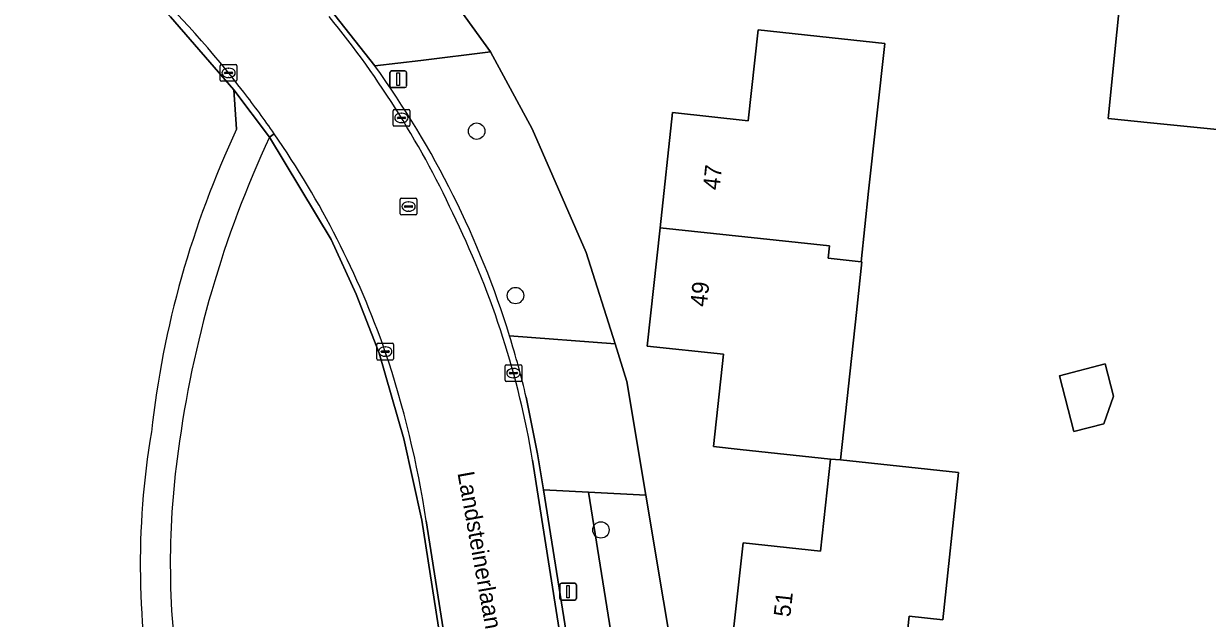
# Model space of a CAD drawing. Extents: x 162156 to 163172, y 378995 to 380779.
# Drawn here: x 162604.5 to 162675, y 380333.8 to 380369.2 of the extents above; entities that cross this region are included whole.
import ezdxf

# ---------------------------------------------------------------- set-up
doc = ezdxf.new("R2010")
doc.units = 0
for name, color, linetype in [('IMGEO_Berm_groen', 7, 'Continuous'), ('IMGEO_Boom', 7, 'Continuous'), ('IMGEO_Erf', 7, 'Continuous'), ('IMGEO_Groenvoorziening', 7, 'Continuous'), ('IMGEO_Kolk', 7, 'Continuous'), ('IMGEO_Lichtmast', 7, 'Continuous'), ('IMGEO_Naaldbos', 7, 'Continuous'), ('IMGEO_Openbare_ruimte_label', 7, 'Continuous'), ('IMGEO_Pand', 7, 'Continuous'), ('IMGEO_Pand_nummerreeks', 7, 'Continuous'), ('IMGEO_Rijbaan_lokaal_gesloten', 7, 'Continuous'), ('IMGEO_Rioolput', 7, 'Continuous'), ('IMGEO_Voetpad_halfverhard', 7, 'Continuous'), ('IMGEO_Voetpad_open', 7, 'Continuous')]:
    doc.layers.add(name, color=color, linetype=linetype)

msp = doc.modelspace()

# ---------------------------------------------------------------- linework, layer by layer
at = {"layer": 'IMGEO_Berm_groen'}
msp.add_lwpolyline([(162638.135, 380341.3), (162635.453, 380341.441), (162638.665, 380321.343), (162641.266, 380321.775)], close=True, dxfattribs=at)
at = {"layer": 'IMGEO_Boom'}
for centre in [(162631.474, 380362.838), (162633.792, 380353.035), (162638.883, 380339.056)]:
    msp.add_circle(centre, 0.489, dxfattribs=at)
at = {"layer": 'IMGEO_Erf'}
for points in [[(162676.623, 380362.843), (162671.648, 380363.336), (162669.135, 380363.585), (162670.157, 380373.909), (162672.142, 380373.712), (162672.513, 380377.454), (162672.862, 380380.979), (162670.872, 380381.176), (162671.89, 380391.451), (162671.922, 380391.769), (162669.046, 380392.065), (162669.364, 380395.28), (162667.452, 380395.47), (162668.526, 380406.308), (162672.02, 380405.962), (162676.995, 380405.469)], [(162627.512, 380374.217), (162632.3, 380367.569), (162634.789, 380362.981), (162638.007, 380355.595), (162639.724, 380350.164), (162640.435, 380347.913), (162641.57, 380341.12), (162644.707, 380322.347)], [(162646.62, 380331.493), (162647.357, 380338.293), (162651.973, 380337.793), (162652.17, 380339.613), (162652.566, 380343.271), (162647.186, 380343.854), (162645.595, 380344.026), (162646.192, 380349.53), (162641.646, 380350.022), (162642.409, 380357.068), (162643.155, 380363.948), (162647.669, 380363.459), (162648.256, 380368.88), (162653.227, 380368.341), (162655.803, 380368.062), (162654.848, 380359.25), (162654.393, 380355.053), (162654.448, 380355.047), (162654.12, 380352.023), (162653.168, 380343.235), (162660.211, 380342.472), (162659.261, 380333.696), (162657.27, 380333.911), (162656.892, 380330.426)]]:
    msp.add_lwpolyline(points, dxfattribs=at)
msp.add_lwpolyline([(162666.227, 380348.255), (162668.956, 380348.963), (162669.455, 380347.037), (162668.862, 380345.383), (162667.091, 380344.924)], close=True, dxfattribs=at)
at = {"layer": 'IMGEO_Groenvoorziening'}
for points in [[(162634.789, 380362.981), (162632.3, 380367.569), (162628.15, 380367.063), (162625.408, 380366.729)], [(162633.435, 380350.627), (162639.724, 380350.164), (162638.007, 380355.595), (162634.789, 380362.981)], [(162613.837, 380329.262), (162617.31, 380314.804), (162617.926, 380312.706), (162632.237, 380313.739), (162628.212, 380339.639), (162627.136, 380344.494), (162625.663, 380349.6), (162624.3, 380353.107), (162622.798, 380356.374), (162619.115, 380362.472)]]:
    msp.add_lwpolyline(points, dxfattribs=at)
msp.add_lwpolyline([(162641.57, 380341.12), (162638.135, 380341.3), (162641.266, 380321.775), (162644.707, 380322.347)], close=True, dxfattribs=at)
for centre, radius, start, end in [((162580.382, 380334.232), 55.528, 17.17332, 35.82007), ((162677.372, 380335.403), 64.239, 155.07841, 172.53426), ((162661.407, 380337.029), 48.2, 171.9844, 189.27314)]:
    msp.add_arc(centre, radius, start, end, dxfattribs=at)
at = {"layer": 'IMGEO_Kolk'}
for p, q in [((162616.18, 380365.887), (162616.18, 380366.739)), ((162616.255, 380366.813), (162617.107, 380366.813)), ((162616.668, 380366.593), (162616.693, 380366.593)), ((162617.181, 380366.739), (162617.181, 380365.887)), ((162617.107, 380365.813), (162616.255, 380365.813)), ((162616.439, 380366.307), (162616.439, 380366.319)), ((162616.877, 380366.27), (162616.479, 380366.27)), ((162616.482, 380366.356), (162616.88, 380366.356)), ((162616.691, 380366.033), (162616.666, 380366.033)), ((162616.923, 380366.319), (162616.923, 380366.307)), ((162626.488, 380363.201), (162626.488, 380364.053)), ((162626.563, 380364.127), (162627.415, 380364.127)), ((162626.79, 380363.67), (162627.188, 380363.67)), ((162626.976, 380363.907), (162627.001, 380363.907)), ((162627.489, 380364.053), (162627.489, 380363.201)), ((162627.415, 380363.127), (162626.563, 380363.127)), ((162626.747, 380363.621), (162626.747, 380363.633)), ((162627.185, 380363.584), (162626.787, 380363.584)), ((162626.999, 380363.347), (162626.974, 380363.347)), ((162627.231, 380363.633), (162627.231, 380363.621)), ((162625.523, 380349.264), (162625.523, 380350.116)), ((162625.598, 380350.19), (162626.45, 380350.19)), ((162625.782, 380349.684), (162625.782, 380349.696)), ((162626.22, 380349.647), (162625.822, 380349.647)), ((162625.825, 380349.733), (162626.223, 380349.733)), ((162626.011, 380349.97), (162626.036, 380349.97)), ((162626.266, 380349.696), (162626.266, 380349.684)), ((162626.524, 380350.116), (162626.524, 380349.264)), ((162626.45, 380349.19), (162625.598, 380349.19)), ((162626.034, 380349.41), (162626.009, 380349.41)), ((162633.244, 380348.91), (162634.096, 380348.91)), ((162633.169, 380347.984), (162633.169, 380348.836)), ((162633.428, 380348.404), (162633.428, 380348.416)), ((162633.866, 380348.367), (162633.468, 380348.367)), ((162633.471, 380348.453), (162633.869, 380348.453)), ((162633.657, 380348.69), (162633.682, 380348.69)), ((162633.912, 380348.416), (162633.912, 380348.404)), ((162634.17, 380348.836), (162634.17, 380347.984)), ((162634.096, 380347.91), (162633.244, 380347.91)), ((162633.68, 380348.13), (162633.655, 380348.13))]:
    msp.add_line(p, q, dxfattribs=at)
for points in [[(162616.18, 380365.887), (162616.18, 380366.739)], [(162616.255, 380366.813), (162617.107, 380366.813)], [(162617.181, 380366.739), (162617.181, 380365.887)], [(162617.107, 380365.813), (162616.255, 380365.813)], [(162626.488, 380363.201), (162626.488, 380364.053)], [(162626.563, 380364.127), (162627.415, 380364.127)], [(162627.489, 380364.053), (162627.489, 380363.201)], [(162627.415, 380363.127), (162626.563, 380363.127)], [(162625.523, 380349.264), (162625.523, 380350.116)], [(162625.598, 380350.19), (162626.45, 380350.19)], [(162626.524, 380350.116), (162626.524, 380349.264)], [(162626.45, 380349.19), (162625.598, 380349.19)], [(162633.244, 380348.91), (162634.096, 380348.91)], [(162633.169, 380347.984), (162633.169, 380348.836)], [(162634.17, 380348.836), (162634.17, 380347.984)], [(162634.096, 380347.91), (162633.244, 380347.91)]]:
    msp.add_lwpolyline(points, dxfattribs=at)
for centre, radius, start, end in [((162616.257, 380366.737), 0.0765, 91.55205, 178.44795), ((162616.257, 380366.737), 0.0765, 91.55205, 178.44795), ((162617.105, 380366.737), 0.0765, 1.55205, 88.44795), ((162617.105, 380366.737), 0.0765, 1.55205, 88.44795), ((162616.257, 380365.889), 0.0765, 181.55205, 268.44795), ((162616.257, 380365.889), 0.0765, 181.55205, 268.44795), ((162616.479, 380366.316), 0.0403, 85.87752, 175.75265), ((162616.476, 380366.306), 0.0366, 178.93798, 274.71019), ((162616.88, 380366.313), 0.043, 264.86636, 352.45326), ((162616.884, 380366.318), 0.0386, 1.73085, 96.63898), ((162617.105, 380365.889), 0.0765, 271.55205, 358.44795), ((162617.105, 380365.889), 0.0765, 271.55205, 358.44795), ((162626.565, 380364.051), 0.0765, 91.55205, 178.44795), ((162626.565, 380364.051), 0.0765, 91.55205, 178.44795), ((162626.787, 380363.63), 0.0403, 85.87752, 175.75265), ((162627.192, 380363.632), 0.0386, 1.73085, 96.63898), ((162627.413, 380364.051), 0.0765, 1.55205, 88.44795), ((162627.413, 380364.051), 0.0765, 1.55205, 88.44795), ((162626.565, 380363.203), 0.0765, 181.55205, 268.44795), ((162626.565, 380363.203), 0.0765, 181.55205, 268.44795), ((162626.784, 380363.62), 0.0366, 178.93798, 274.71019), ((162627.188, 380363.627), 0.043, 264.86636, 352.45326), ((162627.413, 380363.203), 0.0765, 271.55205, 358.44795), ((162627.413, 380363.203), 0.0765, 271.55205, 358.44795), ((162625.6, 380350.114), 0.0765, 91.55205, 178.44795), ((162625.6, 380350.114), 0.0765, 91.55205, 178.44795), ((162625.822, 380349.693), 0.0403, 85.87752, 175.75265), ((162625.819, 380349.683), 0.0366, 178.93798, 274.71019), ((162626.223, 380349.69), 0.043, 264.86636, 352.45326), ((162626.227, 380349.695), 0.0386, 1.73085, 96.63898), ((162626.448, 380350.114), 0.0765, 1.55205, 88.44795), ((162626.448, 380350.114), 0.0765, 1.55205, 88.44795), ((162625.6, 380349.266), 0.0765, 181.55205, 268.44795), ((162625.6, 380349.266), 0.0765, 181.55205, 268.44795), ((162626.448, 380349.266), 0.0765, 271.55205, 358.44795), ((162626.448, 380349.266), 0.0765, 271.55205, 358.44795), ((162633.246, 380348.834), 0.0765, 91.55205, 178.44795), ((162633.246, 380348.834), 0.0765, 91.55205, 178.44795), ((162634.094, 380348.834), 0.0765, 1.55205, 88.44795), ((162634.094, 380348.834), 0.0765, 1.55205, 88.44795), ((162633.468, 380348.413), 0.0403, 85.87752, 175.75265), ((162633.465, 380348.403), 0.0366, 178.93798, 274.71019), ((162633.869, 380348.41), 0.043, 264.86636, 352.45326), ((162633.873, 380348.415), 0.0386, 1.73085, 96.63898), ((162633.246, 380347.986), 0.0765, 181.55205, 268.44795), ((162633.246, 380347.986), 0.0765, 181.55205, 268.44795), ((162634.094, 380347.986), 0.0765, 271.55205, 358.44795), ((162634.094, 380347.986), 0.0765, 271.55205, 358.44795)]:
    msp.add_arc(centre, radius, start, end, dxfattribs=at)
for centre, major_axis, ratio, start_param, end_param in [((162616.667, 380366.313), (-0.387, 0.002), 0.722429, 4.712389, 7.853982), ((162616.692, 380366.313), (-0.39, 0.002), 0.717154, 1.570796, 4.712389), ((162626.975, 380363.627), (-0.387, 0.002), 0.722429, 4.712389, 7.853982), ((162627, 380363.627), (-0.39, 0.002), 0.717154, 1.570796, 4.712389), ((162626.01, 380349.69), (-0.387, 0.002), 0.722429, 4.712389, 7.853982), ((162626.035, 380349.69), (-0.39, 0.002), 0.717154, 1.570796, 4.712389), ((162633.656, 380348.41), (-0.387, 0.002), 0.722429, 4.712389, 7.853982), ((162633.681, 380348.41), (-0.39, 0.002), 0.717154, 1.570796, 4.712389)]:
    msp.add_ellipse(centre, major_axis=major_axis, ratio=ratio, start_param=start_param, end_param=end_param, dxfattribs=at)
at = {"layer": 'IMGEO_Lichtmast'}
for p, q in [((162626.304, 380365.535), (162626.304, 380366.335)), ((162626.304, 380366.335), (162626.304, 380365.535)), ((162626.404, 380366.435), (162627.194, 380366.435)), ((162627.194, 380366.435), (162626.404, 380366.435)), ((162627.294, 380366.335), (162627.294, 380365.535)), ((162627.294, 380365.535), (162627.294, 380366.335)), ((162627.194, 380365.435), (162626.404, 380365.435)), ((162626.404, 380365.435), (162627.194, 380365.435)), ((162636.429, 380334.974), (162636.429, 380335.774)), ((162636.429, 380335.774), (162636.429, 380334.974)), ((162636.529, 380335.874), (162637.319, 380335.874)), ((162637.319, 380335.874), (162636.529, 380335.874)), ((162637.419, 380335.774), (162637.419, 380334.974)), ((162637.419, 380334.974), (162637.419, 380335.774)), ((162637.319, 380334.874), (162636.529, 380334.874)), ((162636.529, 380334.874), (162637.319, 380334.874))]:
    msp.add_line(p, q, dxfattribs=at)
for points in [[(162626.724, 380366.31), (162626.874, 380366.31), (162626.874, 380365.56), (162626.724, 380365.56), (162626.724, 380366.31)], [(162636.849, 380335.749), (162636.999, 380335.749), (162636.999, 380334.999), (162636.849, 380334.999), (162636.849, 380335.749)]]:
    msp.add_lwpolyline(points, dxfattribs=at)
for centre, start, end in [((162626.404, 380366.335), 90, 180), ((162626.404, 380366.335), 90, 180), ((162627.194, 380366.335), 0, 90), ((162627.194, 380366.335), 360, 90), ((162626.404, 380365.535), 180, 270), ((162626.404, 380365.535), 180, 270), ((162627.194, 380365.535), 270, 0), ((162627.194, 380365.535), 270, 0), ((162636.529, 380335.774), 90, 180), ((162636.529, 380335.774), 90, 180), ((162637.319, 380335.774), 0, 90), ((162637.319, 380335.774), 360, 90), ((162636.529, 380334.974), 180, 270), ((162636.529, 380334.974), 180, 270), ((162637.319, 380334.974), 270, 0), ((162637.319, 380334.974), 270, 0)]:
    msp.add_arc(centre, 0.1, start, end, dxfattribs=at)
at = {"layer": 'IMGEO_Naaldbos'}
msp.add_lwpolyline([(162617.159, 380362.954), (162616.988, 380365.303), (162613.229, 380369.661), (162609.857, 380372.928)], dxfattribs=at)
for centre, radius, start, end in [((162669.3, 380338.545), 57.572, 154.91464, 173.66698), ((162659.181, 380336.958), 47.765, 170.43356, 191.26505)]:
    msp.add_arc(centre, radius, start, end, dxfattribs=at)
at = {"layer": 'IMGEO_Pand'}
for points in [[(162682.706, 380376.334), (162672.513, 380377.454), (162672.142, 380373.712), (162670.157, 380373.909), (162669.135, 380363.585), (162671.648, 380363.336), (162676.623, 380362.843), (162677.312, 380369.791), (162682.012, 380369.325)], [(162655.803, 380368.062), (162653.227, 380368.341), (162648.256, 380368.88), (162647.669, 380363.459), (162643.155, 380363.948), (162642.409, 380357.068), (162652.511, 380355.991), (162652.432, 380355.265), (162654.393, 380355.053), (162654.848, 380359.25)], [(162654.12, 380352.023), (162654.448, 380355.047), (162654.393, 380355.053), (162652.432, 380355.265), (162652.511, 380355.991), (162642.409, 380357.068), (162641.646, 380350.022), (162646.192, 380349.53), (162645.595, 380344.026), (162647.186, 380343.854), (162652.566, 380343.271), (162653.168, 380343.235)], [(162668.862, 380345.383), (162669.455, 380347.037), (162668.956, 380348.963), (162666.227, 380348.255), (162667.091, 380344.924)], [(162653.168, 380343.235), (162652.566, 380343.271), (162652.17, 380339.613), (162651.973, 380337.793), (162647.357, 380338.293), (162646.62, 380331.493), (162656.892, 380330.426), (162657.27, 380333.911), (162659.261, 380333.696), (162660.211, 380342.472)]]:
    msp.add_lwpolyline(points, close=True, dxfattribs=at)
at = {"layer": 'IMGEO_Rijbaan_lokaal_gesloten'}
for points in [[(162625.408, 380366.729), (162620.408, 380373.079), (162615.787, 380377.796), (162614.28, 380379.01), (162611.565, 380381.197)], [(162609.857, 380372.928), (162613.229, 380369.661), (162616.988, 380365.303), (162619.115, 380362.472), (162619.409, 380362.676)], [(162619.409, 380362.676), (162619.115, 380362.472), (162622.798, 380356.374), (162624.3, 380353.107), (162625.663, 380349.6), (162627.136, 380344.494), (162628.212, 380339.639), (162632.237, 380313.739), (162638.257, 380274.994)], [(162645.086, 380281.164), (162642.746, 380295.806), (162642.043, 380300.207), (162640.948, 380307.056), (162640.689, 380308.679), (162639.868, 380313.815), (162638.665, 380321.343), (162635.453, 380341.441), (162635.11, 380343.59), (162634.429, 380346.968)], [(162645.562, 380274.849), (162645.535, 380275.023), (162634.809, 380343.221)], [(162634.809, 380343.221), (162645.535, 380275.023), (162646.058, 380275.079), (162645.992, 380275.495), (162645.086, 380281.164)], [(162628.472, 380339.591), (162639.061, 380272.234)], [(162639.061, 380272.234), (162628.472, 380339.591)]]:
    msp.add_lwpolyline(points, dxfattribs=at)
for centre, radius, start, end in [((162572.012, 380330.389), 57.323, 37.33599, 55.51814), ((162572.012, 380330.389), 57.323, 37.33599, 55.51814), ((162579.31, 380334.234), 56.01, 24.58124, 39.25461), ((162579.31, 380334.234), 56.01, 24.58124, 39.25461), ((162580.382, 380334.232), 55.528, 17.17332, 35.82007), ((162575.007, 380331.985), 53.977, 34.65243, 37.91734), ((162575.007, 380331.985), 53.977, 34.65243, 37.91734), ((162574.553, 380331.645), 54.543, 19.31623, 34.67518), ((162574.553, 380331.645), 54.543, 19.31623, 34.67518), ((162582.721, 380334.491), 52.815, 9.51453, 25.867), ((162582.721, 380334.491), 52.815, 9.51453, 25.867), ((162581.867, 380334.654), 53.985, 13.18566, 17.2106), ((162569.176, 380330.569), 59.978, 8.6509, 18.58684), ((162569.176, 380330.569), 59.978, 8.6509, 18.58684)]:
    msp.add_arc(centre, radius, start, end, dxfattribs=at)
at = {"layer": 'IMGEO_Rioolput'}
for p, q in [((162626.913, 380357.916), (162626.913, 380358.768)), ((162626.988, 380358.842), (162627.84, 380358.842)), ((162627.914, 380358.768), (162627.914, 380357.916)), ((162627.172, 380358.336), (162627.172, 380358.348)), ((162627.61, 380358.299), (162627.212, 380358.299)), ((162627.215, 380358.385), (162627.613, 380358.385)), ((162627.424, 380358.062), (162627.399, 380358.062)), ((162627.401, 380358.622), (162627.426, 380358.622)), ((162627.656, 380358.348), (162627.656, 380358.336)), ((162627.84, 380357.842), (162626.988, 380357.842))]:
    msp.add_line(p, q, dxfattribs=at)
for points in [[(162626.913, 380357.916), (162626.913, 380358.768)], [(162626.988, 380358.842), (162627.84, 380358.842)], [(162627.914, 380358.768), (162627.914, 380357.916)], [(162627.84, 380357.842), (162626.988, 380357.842)]]:
    msp.add_lwpolyline(points, dxfattribs=at)
for centre, radius, start, end in [((162626.99, 380358.766), 0.0765, 91.55205, 178.44795), ((162626.99, 380358.766), 0.0765, 91.55205, 178.44795), ((162627.838, 380358.766), 0.0765, 1.55205, 88.44795), ((162627.838, 380358.766), 0.0765, 1.55205, 88.44795), ((162627.212, 380358.345), 0.0403, 85.87752, 175.75265), ((162627.209, 380358.335), 0.0366, 178.93798, 274.71019), ((162627.613, 380358.342), 0.043, 264.86636, 352.45326), ((162627.617, 380358.347), 0.0386, 1.73085, 96.63898), ((162626.99, 380357.918), 0.0765, 181.55205, 268.44795), ((162626.99, 380357.918), 0.0765, 181.55205, 268.44795), ((162627.838, 380357.918), 0.0765, 271.55205, 358.44795), ((162627.838, 380357.918), 0.0765, 271.55205, 358.44795)]:
    msp.add_arc(centre, radius, start, end, dxfattribs=at)
for centre, major_axis, ratio, start_param, end_param in [((162627.4, 380358.342), (-0.387, 0.002), 0.722429, 4.712389, 7.853982), ((162627.425, 380358.342), (-0.39, 0.002), 0.717154, 1.570796, 4.712389)]:
    msp.add_ellipse(centre, major_axis=major_axis, ratio=ratio, start_param=start_param, end_param=end_param, dxfattribs=at)
at = {"layer": 'IMGEO_Voetpad_halfverhard'}
msp.add_lwpolyline([(162619.115, 380362.472), (162616.988, 380365.303), (162617.159, 380362.954)], dxfattribs=at)
for centre, radius, start, end in [((162669.3, 380338.545), 57.572, 154.91464, 173.66698), ((162677.372, 380335.403), 64.239, 155.07841, 172.53426), ((162659.181, 380336.958), 47.765, 170.43356, 191.26505), ((162661.407, 380337.029), 48.2, 171.9844, 189.27314)]:
    msp.add_arc(centre, radius, start, end, dxfattribs=at)
at = {"layer": 'IMGEO_Voetpad_open'}
msp.add_lwpolyline([(162628.15, 380367.063), (162632.3, 380367.569), (162627.512, 380374.217), (162623.53, 380373.579), (162620.408, 380373.079), (162625.408, 380366.729)], close=True, dxfattribs=at)
for points in [[(162640.435, 380347.913), (162639.724, 380350.164), (162633.435, 380350.627)], [(162634.429, 380346.968), (162635.11, 380343.59), (162635.453, 380341.441), (162638.135, 380341.3), (162641.57, 380341.12), (162640.435, 380347.913)]]:
    msp.add_lwpolyline(points, dxfattribs=at)
msp.add_arc((162581.867, 380334.654), 53.985, 13.18566, 17.2106, dxfattribs=at)

# ---------------------------------------------------------------- texts
at = {"layer": 'IMGEO_Openbare_ruimte_label'}
msp.add_text('Landsteinerlaan', height=1, rotation=280.19721, dxfattribs=at).set_placement((162630.326, 380342.449))
at = {"layer": 'IMGEO_Pand_nummerreeks'}
for s, rotation, p in [('47', 83.818, (162645.949, 380359.292)), ('49', 83.818, (162645.194, 380352.329)), ('51', 83.81384, (162650.173, 380333.83))]:
    msp.add_text(s, height=1, rotation=rotation, dxfattribs=at).set_placement(p)

doc.saveas('drawing.dxf')
